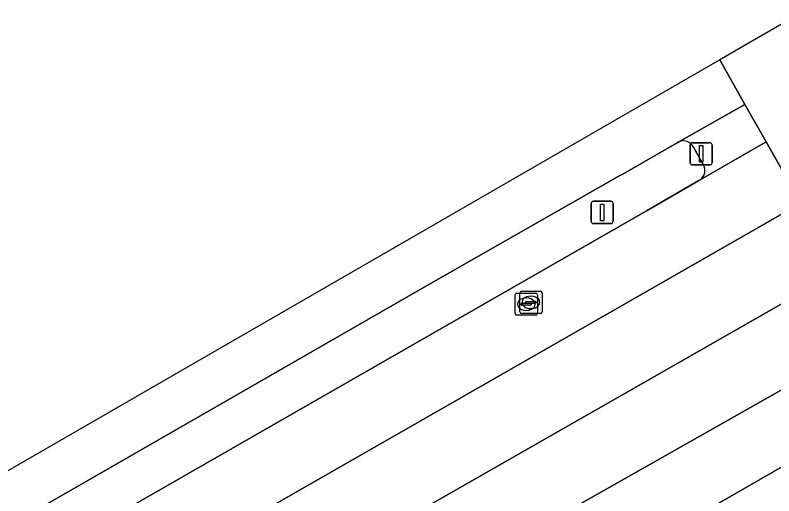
# Model space of a CAD drawing. Extents: x 158835 to 160077, y 386387 to 387778.
# Drawn here: x 159734.01 to 159768.21, y 387740.59 to 387762.25 of the extents above; entities that cross this region are included whole.
import ezdxf

# ---------------------------------------------------------------- set-up
doc = ezdxf.new("R2010")
doc.units = 0
for name, color, linetype in [('IMGEO_Berm_groen', 7, 'Continuous'), ('IMGEO_Fietspad_gesloten', 7, 'Continuous'), ('IMGEO_Rijbaan_lokaal_gesloten', 7, 'Continuous'), ('IMGEO_Rioolput', 7, 'Continuous'), ('IMGEO_Verkeersbordpaal', 7, 'Continuous'), ('IMGEO_Verkeersregelinstallatiepaal', 7, 'Continuous'), ('IMGEO_Voetpad_open', 7, 'Continuous')]:
    doc.layers.add(name, color=color, linetype=linetype)

msp = doc.modelspace()

# ---------------------------------------------------------------- linework, layer by layer
at = {"layer": 'IMGEO_Berm_groen'}
for points in [[(159763.929, 387756.535), (159763.86, 387756.496), (159761.369, 387755.075), (159761.302, 387755.037), (159752.444, 387750), (159684.939, 387711.229), (159680.072, 387705.45)], [(159765.027, 387755.518), (159764.586, 387756.298)], [(159724.828, 387731.859), (159737.702, 387739.235), (159746.59, 387744.328), (159762.51, 387753.447), (159764.834, 387754.801), (159764.893, 387754.836)], [(159770.203, 387746.146), (159769.841, 387746.051), (159769.064, 387745.651), (159757.282, 387738.988), (159731.321, 387724.137), (159705.431, 387709.284), (159689.415, 387700.045), (159681.714, 387691.999), (159769.423, 387742.381)]]:
    msp.add_lwpolyline(points, dxfattribs=at)
for centre, radius, start, end in [((159764.139, 387756.087), 0.495, 25.2749, 115.0532), ((159764.62, 387755.244), 0.49, 303.761, 34.0071)]:
    msp.add_arc(centre, radius, start, end, dxfattribs=at)
at = {"layer": 'IMGEO_Fietspad_gesloten'}
for points in [[(159779.091, 387744.962), (159777.938, 387746.993), (159777.901, 387747.058), (159771.154, 387758.885), (159771.108, 387758.966), (159770.644, 387759.809), (159769.26, 387762.247), (159765.78, 387760.24)], [(159765.78, 387760.24), (159766.913, 387758.228), (159767.864, 387756.534), (159769.438, 387753.779), (159771.178, 387750.733), (159773.157, 387747.269), (159774.427, 387745.057), (159771.343, 387743.413), (159772.787, 387740.664), (159773.569, 387740.968), (159774.053, 387741.099), (159774.36, 387741.167), (159774.395, 387741.173), (159774.431, 387741.178)]]:
    msp.add_lwpolyline(points, dxfattribs=at)
msp.add_lwpolyline([(159770.773, 387739.679), (159771.996, 387740.357), (159772.787, 387740.664), (159771.343, 387743.413), (159769.423, 387742.381), (159681.714, 387691.999), (159669.473, 387684.956), (159671.04, 387682.347), (159671.915, 387682.872), (159672.791, 387683.399), (159691.936, 387694.416), (159694.532, 387695.91), (159704.314, 387701.539), (159710.408, 387705.036), (159713.044, 387706.549)], close=True, dxfattribs=at)
at = {"layer": 'IMGEO_Rijbaan_lokaal_gesloten'}
for points in [[(159660.917, 387699.764), (159662.02, 387698.061), (159663.253, 387698.774), (159684.939, 387711.229), (159752.444, 387750), (159761.302, 387755.037), (159761.369, 387755.075), (159763.86, 387756.496), (159763.929, 387756.535), (159766.913, 387758.228), (159765.78, 387760.24)], [(159771.178, 387750.733), (159769.438, 387753.779), (159665.927, 387694.584), (159665.837, 387694.539), (159664.525, 387693.782), (159666.334, 387690.642), (159681.428, 387699.367), (159738.05, 387731.829)], [(159705.431, 387709.284), (159731.321, 387724.137), (159757.282, 387738.988), (159769.064, 387745.651), (159769.841, 387746.051), (159770.203, 387746.146), (159771.267, 387746.628), (159773.157, 387747.269), (159771.178, 387750.733), (159738.05, 387731.829), (159681.428, 387699.367), (159666.334, 387690.642), (159668.052, 387687.662), (159668.472, 387687.938), (159679.042, 387694.062), (159689.415, 387700.045)]]:
    msp.add_lwpolyline(points, close=True, dxfattribs=at)
for points in [[(159769.438, 387753.779), (159767.864, 387756.534), (159764.893, 387754.836), (159764.834, 387754.801), (159762.51, 387753.447), (159746.59, 387744.328), (159737.702, 387739.235), (159724.828, 387731.859), (159701.497, 387718.446), (159695.457, 387714.977), (159685.884, 387709.48)], [(159668.236, 387696.071), (159665.837, 387694.539), (159665.927, 387694.584), (159769.438, 387753.779)]]:
    msp.add_lwpolyline(points, dxfattribs=at)
at = {"layer": 'IMGEO_Rioolput'}
for p, q in [((159756.551, 387748.801), (159756.551, 387749.653)), ((159756.626, 387749.727), (159757.478, 387749.727)), ((159756.761, 387748.882), (159756.761, 387749.734)), ((159756.836, 387749.808), (159757.688, 387749.808)), ((159757.249, 387749.588), (159757.274, 387749.588)), ((159757.552, 387749.653), (159757.552, 387748.801)), ((159757.762, 387749.734), (159757.762, 387748.882)), ((159756.81, 387749.221), (159756.81, 387749.233)), ((159756.853, 387749.27), (159757.251, 387749.27)), ((159757.02, 387749.302), (159757.02, 387749.314)), ((159757.039, 387749.507), (159757.064, 387749.507)), ((159757.458, 387749.265), (159757.06, 387749.265)), ((159757.063, 387749.351), (159757.461, 387749.351)), ((159757.294, 387749.233), (159757.294, 387749.221)), ((159757.504, 387749.314), (159757.504, 387749.302)), ((159757.248, 387749.184), (159756.85, 387749.184)), ((159757.062, 387748.947), (159757.037, 387748.947)), ((159757.272, 387749.028), (159757.247, 387749.028)), ((159757.478, 387748.727), (159756.626, 387748.727)), ((159757.688, 387748.808), (159756.836, 387748.808))]:
    msp.add_line(p, q, dxfattribs=at)
for points in [[(159756.551, 387748.801), (159756.551, 387749.653)], [(159756.626, 387749.727), (159757.478, 387749.727)], [(159756.761, 387748.882), (159756.761, 387749.734)], [(159756.836, 387749.808), (159757.688, 387749.808)], [(159757.552, 387749.653), (159757.552, 387748.801)], [(159757.762, 387749.734), (159757.762, 387748.882)], [(159757.478, 387748.727), (159756.626, 387748.727)], [(159757.688, 387748.808), (159756.836, 387748.808)]]:
    msp.add_lwpolyline(points, dxfattribs=at)
for centre, radius, start, end in [((159756.628, 387749.651), 0.0765, 91.552, 178.448), ((159756.628, 387749.651), 0.0765, 91.552, 178.448), ((159756.838, 387749.732), 0.0765, 91.552, 178.448), ((159756.838, 387749.732), 0.0765, 91.552, 178.448), ((159757.476, 387749.651), 0.0765, 1.552, 88.448), ((159757.476, 387749.651), 0.0765, 1.552, 88.448), ((159757.686, 387749.732), 0.0765, 1.552, 88.448), ((159757.686, 387749.732), 0.0765, 1.552, 88.448), ((159756.85, 387749.23), 0.0403, 85.8775, 175.7526), ((159756.847, 387749.22), 0.0366, 178.938, 274.7102), ((159757.06, 387749.311), 0.0403, 85.8775, 175.7526), ((159757.057, 387749.301), 0.0366, 178.938, 274.7102), ((159757.251, 387749.227), 0.043, 264.8664, 352.4533), ((159757.255, 387749.232), 0.0386, 1.7309, 96.639), ((159757.461, 387749.308), 0.043, 264.8664, 352.4533), ((159757.465, 387749.313), 0.0386, 1.7309, 96.639), ((159756.838, 387748.884), 0.0765, 181.552, 268.448), ((159756.838, 387748.884), 0.0765, 181.552, 268.448), ((159757.686, 387748.884), 0.0765, 271.552, 358.448), ((159757.686, 387748.884), 0.0765, 271.552, 358.448), ((159756.628, 387748.803), 0.0765, 181.552, 268.448), ((159756.628, 387748.803), 0.0765, 181.552, 268.448), ((159757.476, 387748.803), 0.0765, 271.552, 358.448), ((159757.476, 387748.803), 0.0765, 271.552, 358.448)]:
    msp.add_arc(centre, radius, start, end, dxfattribs=at)
for centre, major_axis, ratio, start_param, end_param in [((159757.248, 387749.308), (-0.387, 0.002), 0.722429, 4.712389, 7.853982), ((159757.273, 387749.308), (-0.39, 0.002), 0.717154, 1.570796, 4.712389), ((159757.038, 387749.227), (-0.387, 0.002), 0.722429, 4.712389, 7.853982), ((159757.063, 387749.227), (-0.39, 0.002), 0.717154, 1.570796, 4.712389)]:
    msp.add_ellipse(centre, major_axis=major_axis, ratio=ratio, start_param=start_param, end_param=end_param, dxfattribs=at)
at = {"layer": 'IMGEO_Verkeersbordpaal'}
for p, q in [((159759.976, 387752.961), (159759.976, 387753.761)), ((159759.976, 387753.761), (159759.976, 387752.961)), ((159760.076, 387753.861), (159760.866, 387753.861)), ((159760.866, 387753.861), (159760.076, 387753.861)), ((159760.966, 387753.761), (159760.966, 387752.961)), ((159760.966, 387752.961), (159760.966, 387753.761)), ((159760.866, 387752.861), (159760.076, 387752.861)), ((159760.076, 387752.861), (159760.866, 387752.861))]:
    msp.add_line(p, q, dxfattribs=at)
msp.add_lwpolyline([(159760.396, 387753.736), (159760.546, 387753.736), (159760.546, 387752.986), (159760.396, 387752.986), (159760.396, 387753.736)], dxfattribs=at)
for centre, start, end in [((159760.076, 387753.761), 90, 180), ((159760.076, 387753.761), 90, 180), ((159760.866, 387753.761), 0, 90), ((159760.866, 387753.761), 360, 90), ((159760.076, 387752.961), 180, 270), ((159760.076, 387752.961), 180, 270), ((159760.866, 387752.961), 270, 0), ((159760.866, 387752.961), 270, 0)]:
    msp.add_arc(centre, 0.1, start, end, dxfattribs=at)
at = {"layer": 'IMGEO_Verkeersregelinstallatiepaal'}
for p, q in [((159764.44, 387755.602), (159764.44, 387756.402)), ((159764.44, 387756.402), (159764.44, 387755.602)), ((159764.54, 387756.502), (159765.33, 387756.502)), ((159765.33, 387756.502), (159764.54, 387756.502)), ((159765.43, 387756.402), (159765.43, 387755.602)), ((159765.43, 387755.602), (159765.43, 387756.402)), ((159765.33, 387755.502), (159764.54, 387755.502)), ((159764.54, 387755.502), (159765.33, 387755.502))]:
    msp.add_line(p, q, dxfattribs=at)
msp.add_lwpolyline([(159764.86, 387756.377), (159765.01, 387756.377), (159765.01, 387755.627), (159764.86, 387755.627), (159764.86, 387756.377)], dxfattribs=at)
for centre, start, end in [((159764.54, 387756.402), 90, 180), ((159764.54, 387756.402), 90, 180), ((159765.33, 387756.402), 0, 90), ((159765.33, 387756.402), 360, 90), ((159764.54, 387755.602), 180, 270), ((159764.54, 387755.602), 180, 270), ((159765.33, 387755.602), 270, 0), ((159765.33, 387755.602), 270, 0)]:
    msp.add_arc(centre, 0.1, start, end, dxfattribs=at)
at = {"layer": 'IMGEO_Voetpad_open'}
for points in [[(159767.864, 387756.534), (159766.913, 387758.228), (159763.929, 387756.535)], [(159764.893, 387754.836), (159767.864, 387756.534)], [(159764.586, 387756.298), (159765.027, 387755.518)]]:
    msp.add_lwpolyline(points, dxfattribs=at)
for centre, radius, start, end in [((159764.139, 387756.087), 0.495, 25.2749, 115.0532), ((159764.62, 387755.244), 0.49, 303.761, 34.0071)]:
    msp.add_arc(centre, radius, start, end, dxfattribs=at)

doc.saveas('drawing.dxf')
